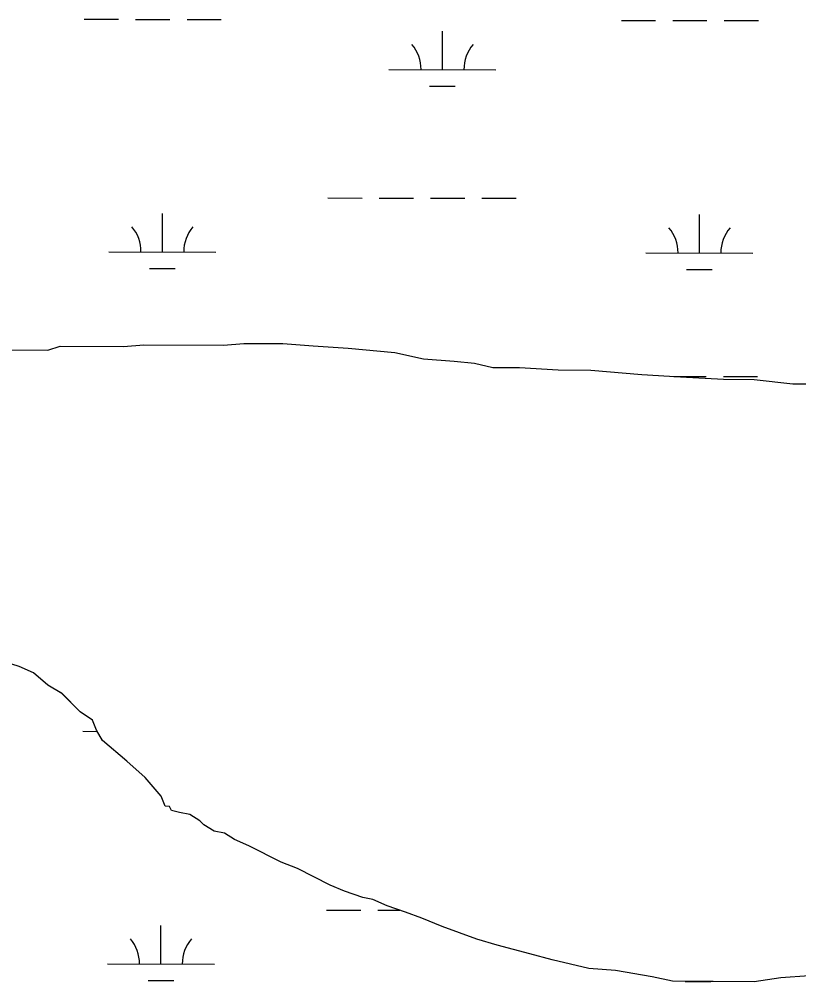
# Model space of a CAD drawing. Extents: x 3187622 to 3225504, y 800805 to 826213.
# Drawn here: x 3218751 to 3219479, y 822150 to 823049 of the extents above; entities that cross this region are included whole.
import ezdxf

# ---------------------------------------------------------------- set-up
doc = ezdxf.new("R2010")
doc.units = 0
doc.layers.add('V-SITE-VEGE', color=7, linetype='Continuous')
doc.layers.add('V-WETL-SWMP', color=7, linetype='Continuous')

msp = doc.modelspace()

# ---------------------------------------------------------------- linework, layer by layer
at = {"layer": 'V-SITE-VEGE'}
for p, q in [((3218777.71, 822739.87), (3218789.18, 822743.61)), ((3218789.18, 822743.61), (3218848.32, 822743.21)), ((3218848.32, 822743.21), (3218867.41, 822744.99)), ((3218867.41, 822744.99), (3218941.81, 822744.5)), ((3218941.81, 822744.5), (3218960.9, 822746.28)), ((3218960.9, 822746.28), (3218997.15, 822746.04)), ((3218997.15, 822746.04), (3219025.75, 822743.94)), ((3219025.75, 822743.94), (3219058.17, 822741.82)), ((3218623.18, 822740.89), (3218777.71, 822739.87)), ((3219058.17, 822741.82), (3219102.02, 822737.71)), ((3219102.02, 822737.71), (3219128.69, 822731.81)), ((3219128.69, 822731.81), (3219157.3, 822729.71)), ((3219157.3, 822729.71), (3219176.36, 822727.68)), ((3219176.36, 822727.68), (3219193.5, 822723.75)), ((3219193.5, 822723.75), (3219218.31, 822723.58)), ((3219218.31, 822723.58), (3219254.54, 822721.44)), ((3219254.54, 822721.44), (3219285.06, 822721.23)), ((3219285.06, 822721.23), (3219332.73, 822717.1)), ((3219332.73, 822717.1), (3219368.97, 822714.95)), ((3219368.97, 822714.95), (3219409.02, 822712.78)), ((3219409.02, 822712.78), (3219437.63, 822712.59)), ((3219437.63, 822712.59), (3219473.85, 822708.53)), ((3219473.85, 822708.53), (3219637.92, 822707.44)), ((3218750.94, 822444.33), (3218731.9, 822450.18)), ((3218764.26, 822438.52), (3218750.94, 822444.33)), ((3218777.54, 822426.98), (3218764.26, 822438.52)), ((3218790.84, 822419.27), (3218777.54, 822426.98)), ((3218807.9, 822401.98), (3218790.84, 822419.27)), ((3218819.29, 822394.27), (3218807.9, 822401.98)), ((3218823.04, 822384.71), (3218819.29, 822394.27)), ((3218828.7, 822375.13), (3218823.04, 822384.71)), ((3218851.47, 822355.9), (3218828.7, 822375.13)), ((3218868.54, 822340.53), (3218851.47, 822355.9)), ((3218883.68, 822323.26), (3218868.54, 822340.53)), ((3218887.44, 822313.69), (3218883.68, 822323.26)), ((3218891.25, 822313.67), (3218887.44, 822313.69)), ((3218893.14, 822309.84), (3218891.25, 822313.67)), ((3218900.75, 822307.88), (3218893.14, 822309.84)), ((3218910.28, 822305.91), (3218900.75, 822307.88)), ((3218919.78, 822300.12), (3218910.28, 822305.91)), ((3218923.57, 822296.28), (3218919.78, 822300.12)), ((3218933.07, 822290.49), (3218923.57, 822296.28)), ((3218942.59, 822288.53), (3218933.07, 822290.49)), ((3218952.1, 822282.74), (3218942.59, 822288.53)), ((3218965.41, 822276.93), (3218952.1, 822282.74)), ((3218995.84, 822261.46), (3218965.41, 822276.93)), ((3219011.06, 822255.64), (3218995.84, 822261.46)), ((3219041.48, 822240.17), (3219011.06, 822255.64)), ((3219054.8, 822234.36), (3219041.48, 822240.17)), ((3219071.93, 822228.52), (3219054.8, 822234.36)), ((3219081.46, 822226.55), (3219071.93, 822228.52)), ((3219094.77, 822220.74), (3219081.46, 822226.55)), ((3219111.9, 822214.9), (3219094.77, 822220.74)), ((3219127.13, 822209.08), (3219111.9, 822214.9)), ((3219146.15, 822201.32), (3219127.13, 822209.08)), ((3219178.51, 822189.66), (3219146.15, 822201.32)), ((3219197.55, 822183.81), (3219178.51, 822189.66)), ((3219228.02, 822175.97), (3219197.55, 822183.81)), ((3219248.97, 822170.11), (3219228.02, 822175.97)), ((3219283.26, 822162.25), (3219248.97, 822170.11)), ((3219308.04, 822160.18), (3219283.26, 822162.25)), ((3219342.35, 822154.23), (3219308.04, 822160.18)), ((3219361.4, 822150.28), (3219342.35, 822154.23)), ((3219437.71, 822149.78), (3219361.4, 822150.28)), ((3219462.53, 822153.43), (3219437.71, 822149.78)), ((3219489.25, 822155.16), (3219462.53, 822153.43))]:
    msp.add_line(p, q, dxfattribs=at)
at = {"layer": 'V-WETL-SWMP'}
for p, q in [((3218811.7, 823049.13), (3218843.7, 823049.06)), ((3218859.7, 823049.03), (3218891.7, 823048.96)), ((3218907.7, 823048.93), (3218939.69, 823048.87)), ((3219313.6, 823048.1), (3219345.6, 823048.04)), ((3219361.6, 823048.01), (3219393.6, 823047.94)), ((3219409.6, 823047.91), (3219441.6, 823047.84)), ((3219146.44, 823002.01), (3219146.52, 823038.01)), ((3219096.44, 823002.12), (3219196.44, 823001.91)), ((3219134.41, 822986.61), (3219158.41, 822986.56)), ((3219039.36, 822882.16), (3219071.36, 822882.1)), ((3219087.36, 822882.06), (3219119.36, 822882)), ((3219135.36, 822881.97), (3219167.36, 822881.9)), ((3219183.36, 822881.87), (3219215.36, 822881.8)), ((3218884.66, 822831.73), (3218884.73, 822867.73)), ((3219386.57, 822830.71), (3219386.64, 822866.71)), ((3218834.66, 822831.84), (3218934.66, 822831.63)), ((3219336.57, 822830.81), (3219436.57, 822830.61)), ((3218872.63, 822816.33), (3218896.63, 822816.28)), ((3219374.54, 822815.31), (3219398.54, 822815.26)), ((3218777.7, 822739.86), (3218789.17, 822743.6)), ((3218789.17, 822743.6), (3218848.31, 822743.21)), ((3218848.31, 822743.21), (3218867.4, 822744.99)), ((3218867.4, 822744.99), (3218941.81, 822744.5)), ((3218941.81, 822744.5), (3218960.9, 822746.28)), ((3218960.9, 822746.28), (3218997.14, 822746.04)), ((3218997.14, 822746.04), (3219025.75, 822743.94)), ((3219025.75, 822743.94), (3219058.17, 822741.82)), ((3218623.18, 822740.89), (3218777.7, 822739.86)), ((3219058.17, 822741.82), (3219102.02, 822737.71)), ((3219102.02, 822737.71), (3219128.69, 822731.81)), ((3219128.69, 822731.81), (3219157.29, 822729.71)), ((3219157.29, 822729.71), (3219176.36, 822727.68)), ((3219176.36, 822727.68), (3219193.5, 822723.75)), ((3219193.5, 822723.75), (3219218.3, 822723.58)), ((3219218.3, 822723.58), (3219254.54, 822721.43)), ((3219254.54, 822721.43), (3219285.06, 822721.23)), ((3219285.06, 822721.23), (3219332.73, 822717.1)), ((3219332.73, 822717.1), (3219368.96, 822714.95)), ((3219362.56, 822715.33), (3219392.92, 822715.27)), ((3219368.96, 822714.95), (3219409.01, 822712.78)), ((3219408.92, 822715.23), (3219440.92, 822715.17)), ((3219409.01, 822712.78), (3219437.63, 822712.59)), ((3219437.63, 822712.59), (3219473.85, 822708.53)), ((3219473.85, 822708.53), (3219637.92, 822707.44)), ((3218764.25, 822438.52), (3218750.94, 822444.33)), ((3218777.53, 822426.98), (3218764.25, 822438.52)), ((3218790.83, 822419.26), (3218777.53, 822426.98)), ((3218807.89, 822401.98), (3218790.83, 822419.26)), ((3218819.29, 822394.27), (3218807.89, 822401.98)), ((3218823.04, 822384.71), (3218819.29, 822394.27)), ((3218810.34, 822383.78), (3218823.6, 822383.75)), ((3218828.7, 822375.13), (3218823.04, 822384.71)), ((3218851.46, 822355.9), (3218828.7, 822375.13)), ((3218868.53, 822340.53), (3218851.46, 822355.9)), ((3218883.68, 822323.25), (3218868.53, 822340.53)), ((3218887.43, 822313.69), (3218883.68, 822323.25)), ((3218891.25, 822313.67), (3218887.43, 822313.69)), ((3218893.13, 822309.84), (3218891.25, 822313.67)), ((3218900.75, 822307.88), (3218893.13, 822309.84)), ((3218910.27, 822305.91), (3218900.75, 822307.88)), ((3218919.78, 822300.12), (3218910.27, 822305.91)), ((3218923.57, 822296.28), (3218919.78, 822300.12)), ((3218933.07, 822290.49), (3218923.57, 822296.28)), ((3218942.59, 822288.52), (3218933.07, 822290.49)), ((3218952.09, 822282.74), (3218942.59, 822288.52)), ((3218965.41, 822276.92), (3218952.09, 822282.74)), ((3218995.83, 822261.46), (3218965.41, 822276.92)), ((3219011.06, 822255.63), (3218995.83, 822261.46)), ((3219041.48, 822240.17), (3219011.06, 822255.63)), ((3219054.79, 822234.36), (3219041.48, 822240.17)), ((3219071.93, 822228.52), (3219054.79, 822234.36)), ((3219081.45, 822226.55), (3219071.93, 822228.52)), ((3219094.77, 822220.74), (3219081.45, 822226.55)), ((3219038, 822216.81), (3219070, 822216.75)), ((3219086, 822216.72), (3219106.69, 822216.67)), ((3219111.9, 822214.9), (3219094.77, 822220.74)), ((3219127.12, 822209.08), (3219111.9, 822214.9)), ((3219146.15, 822201.32), (3219127.12, 822209.08)), ((3218883.31, 822166.39), (3218883.38, 822202.39)), ((3219178.51, 822189.66), (3219146.15, 822201.32)), ((3219197.54, 822183.81), (3219178.51, 822189.66)), ((3219228.02, 822175.97), (3219197.54, 822183.81)), ((3219248.96, 822170.11), (3219228.02, 822175.97)), ((3219283.25, 822162.25), (3219248.96, 822170.11)), ((3218833.31, 822166.49), (3218933.31, 822166.28)), ((3219308.04, 822160.18), (3219283.25, 822162.25)), ((3219342.34, 822154.23), (3219308.04, 822160.18)), ((3218871.27, 822150.98), (3218895.27, 822150.93)), ((3219361.39, 822150.28), (3219342.34, 822154.23)), ((3219388.1, 822150.11), (3219361.39, 822150.28)), ((3219373.18, 822149.96), (3219397.18, 822149.91)), ((3219437.7, 822149.78), (3219388.1, 822150.11)), ((3219462.53, 822153.43), (3219437.7, 822149.78)), ((3219489.25, 822155.16), (3219462.53, 822153.43))]:
    msp.add_line(p, q, dxfattribs=at)
for centre, start, end in [((3219091.2, 823002.6), 359.11148, 40.65514), ((3219201.69, 823002.38), 139.11148, 180.65514), ((3218829.42, 822832.32), 359.11148, 40.65514), ((3218939.9, 822832.1), 139.11148, 180.65514), ((3219331.33, 822831.3), 359.11148, 40.65514), ((3219441.81, 822831.07), 139.11148, 180.65514), ((3218828.06, 822166.97), 359.11148, 40.65514), ((3218938.55, 822166.75), 139.11148, 180.65514)]:
    msp.add_arc(centre, 35.25, start, end, dxfattribs=at)

doc.saveas('drawing.dxf')
